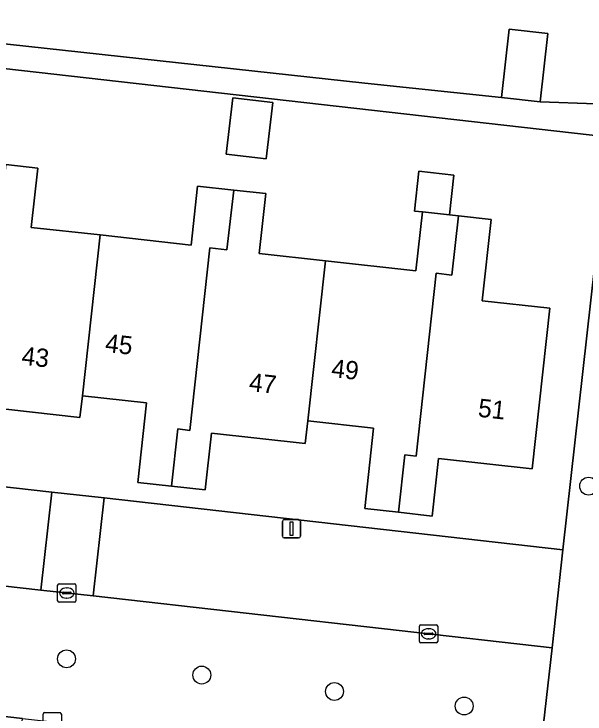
# Model space of a CAD drawing. Extents: x 162082 to 163401, y 388089 to 388636.
# Drawn here: x 162815.54 to 162846.84, y 388274.31 to 388312.65 of the extents above; entities that cross this region are included whole.
import ezdxf

# ---------------------------------------------------------------- set-up
doc = ezdxf.new("R2010")
doc.units = 0
for name, color, linetype in [('IMGEO_Boom', 7, 'Continuous'), ('IMGEO_Erf', 7, 'Continuous'), ('IMGEO_Kolk', 7, 'Continuous'), ('IMGEO_Lichtmast', 7, 'Continuous'), ('IMGEO_Pand', 7, 'Continuous'), ('IMGEO_Pand_nummerreeks', 7, 'Continuous'), ('IMGEO_Parkeervlak_open', 7, 'Continuous'), ('IMGEO_Rijbaan_lokaal_open', 7, 'Continuous'), ('IMGEO_Voetpad_open', 7, 'Continuous')]:
    doc.layers.add(name, color=color, linetype=linetype)

msp = doc.modelspace()

# ---------------------------------------------------------------- linework, layer by layer
at = {"layer": 'IMGEO_Boom'}
for centre in [(162847.037, 388286.794), (162818.424, 388277.333), (162825.837, 388276.445), (162833.108, 388275.546), (162840.216, 388274.748)]:
    msp.add_circle(centre, 0.489, dxfattribs=at)
at = {"layer": 'IMGEO_Erf'}
for points in [[(162808.467, 388314.919), (162808.108, 388311.725), (162813.152, 388311.216), (162834.77, 388308.866), (162842.264, 388308.074), (162842.684, 388311.816), (162844.805, 388311.577), (162844.385, 388307.836), (162850.492, 388307.616), (162858.895, 388306.691), (162859.21, 388309.543), (162862.657, 388309.162), (162862.366, 388306.323), (162862.536, 388306.304), (162862.784, 388308.544), (162865.013, 388308.298), (162864.765, 388306.058), (162879.611, 388304.409), (162879.636, 388304.63), (162881.014, 388316.806)], [(162815.105, 388304.401), (162816.848, 388304.208), (162816.489, 388300.966), (162820.265, 388300.549), (162825.246, 388299.998), (162825.603, 388303.231), (162827.586, 388303.012), (162829.346, 388302.817), (162828.983, 388299.536), (162832.61, 388299.135), (162837.577, 388298.586), (162837.934, 388301.812), (162837.494, 388301.861), (162837.735, 388304.046), (162839.65, 388303.834), (162839.408, 388301.649), (162839.911, 388301.594), (162841.692, 388301.397), (162841.2, 388296.943), (162844.908, 388296.533), (162843.935, 388287.736), (162838.816, 388288.302), (162838.468, 388285.156), (162836.618, 388285.36), (162834.765, 388285.565), (162835.253, 388289.974), (162831.641, 388290.374), (162831.503, 388289.127), (162826.368, 388289.694), (162826.024, 388286.587), (162824.178, 388286.791), (162822.33, 388286.995), (162822.813, 388291.359), (162819.292, 388291.748), (162819.16, 388290.561), (162813.788, 388291.154)]]:
    msp.add_lwpolyline(points, dxfattribs=at)
for points in [[(162847.601, 388300.888), (162849.267, 388300.762), (162849.816, 388305.732), (162793.855, 388312.06), (162791.272, 388289.437), (162817.624, 388286.467), (162820.485, 388286.144), (162845.633, 388283.31)], [(162827.543, 388308.063), (162829.728, 388307.807), (162829.367, 388304.722), (162827.182, 388304.977)]]:
    msp.add_lwpolyline(points, close=True, dxfattribs=at)
at = {"layer": 'IMGEO_Kolk'}
for p, q in [((162817.937, 388280.515), (162817.937, 388281.367)), ((162818.012, 388281.441), (162818.864, 388281.441)), ((162818.425, 388281.221), (162818.45, 388281.221)), ((162818.938, 388281.367), (162818.938, 388280.515)), ((162818.196, 388280.935), (162818.196, 388280.947)), ((162818.634, 388280.898), (162818.236, 388280.898)), ((162818.239, 388280.984), (162818.637, 388280.984)), ((162818.68, 388280.947), (162818.68, 388280.935)), ((162818.864, 388280.441), (162818.012, 388280.441)), ((162818.448, 388280.661), (162818.423, 388280.661)), ((162837.767, 388278.279), (162837.767, 388279.131)), ((162837.842, 388279.205), (162838.694, 388279.205)), ((162838.255, 388278.985), (162838.28, 388278.985)), ((162838.768, 388279.131), (162838.768, 388278.279)), ((162838.026, 388278.699), (162838.026, 388278.711)), ((162838.464, 388278.662), (162838.066, 388278.662)), ((162838.069, 388278.748), (162838.467, 388278.748)), ((162838.51, 388278.711), (162838.51, 388278.699)), ((162838.694, 388278.205), (162837.842, 388278.205)), ((162838.278, 388278.425), (162838.253, 388278.425)), ((162817.14, 388273.461), (162817.14, 388274.313)), ((162817.215, 388274.387), (162818.067, 388274.387)), ((162818.141, 388274.313), (162818.141, 388273.461))]:
    msp.add_line(p, q, dxfattribs=at)
for points in [[(162817.937, 388280.515), (162817.937, 388281.367)], [(162818.012, 388281.441), (162818.864, 388281.441)], [(162818.938, 388281.367), (162818.938, 388280.515)], [(162818.864, 388280.441), (162818.012, 388280.441)], [(162837.767, 388278.279), (162837.767, 388279.131)], [(162837.842, 388279.205), (162838.694, 388279.205)], [(162838.768, 388279.131), (162838.768, 388278.279)], [(162838.694, 388278.205), (162837.842, 388278.205)], [(162817.14, 388273.461), (162817.14, 388274.313)], [(162817.215, 388274.387), (162818.067, 388274.387)], [(162818.141, 388274.313), (162818.141, 388273.461)]]:
    msp.add_lwpolyline(points, dxfattribs=at)
for centre, radius, start, end in [((162818.014, 388281.365), 0.0765, 91.552, 178.448), ((162818.014, 388281.365), 0.0765, 91.552, 178.448), ((162818.862, 388281.365), 0.0765, 1.552, 88.448), ((162818.862, 388281.365), 0.0765, 1.552, 88.448), ((162818.236, 388280.944), 0.0403, 85.8775, 175.7526), ((162818.233, 388280.934), 0.0366, 178.938, 274.7102), ((162818.637, 388280.941), 0.043, 264.8664, 352.4533), ((162818.641, 388280.946), 0.0386, 1.7309, 96.639), ((162818.014, 388280.517), 0.0765, 181.552, 268.448), ((162818.014, 388280.517), 0.0765, 181.552, 268.448), ((162818.862, 388280.517), 0.0765, 271.552, 358.448), ((162818.862, 388280.517), 0.0765, 271.552, 358.448), ((162837.844, 388279.129), 0.0765, 91.552, 178.448), ((162837.844, 388279.129), 0.0765, 91.552, 178.448), ((162838.692, 388279.129), 0.0765, 1.552, 88.448), ((162838.692, 388279.129), 0.0765, 1.552, 88.448), ((162838.066, 388278.708), 0.0403, 85.8775, 175.7526), ((162838.063, 388278.698), 0.0366, 178.938, 274.7102), ((162838.467, 388278.705), 0.043, 264.8664, 352.4533), ((162838.471, 388278.71), 0.0386, 1.7309, 96.639), ((162837.844, 388278.281), 0.0765, 181.552, 268.448), ((162837.844, 388278.281), 0.0765, 181.552, 268.448), ((162838.692, 388278.281), 0.0765, 271.552, 358.448), ((162838.692, 388278.281), 0.0765, 271.552, 358.448), ((162817.217, 388274.311), 0.0765, 91.552, 178.448), ((162817.217, 388274.311), 0.0765, 91.552, 178.448), ((162818.065, 388274.311), 0.0765, 1.552, 88.448), ((162818.065, 388274.311), 0.0765, 1.552, 88.448)]:
    msp.add_arc(centre, radius, start, end, dxfattribs=at)
for centre, major_axis, ratio, start_param, end_param in [((162818.424, 388280.941), (-0.387, 0.002), 0.722429, 4.712389, 7.853982), ((162818.449, 388280.941), (-0.39, 0.002), 0.717154, 1.570796, 4.712389), ((162838.254, 388278.705), (-0.387, 0.002), 0.722429, 4.712389, 7.853982), ((162838.279, 388278.705), (-0.39, 0.002), 0.717154, 1.570796, 4.712389)]:
    msp.add_ellipse(centre, major_axis=major_axis, ratio=ratio, start_param=start_param, end_param=end_param, dxfattribs=at)
at = {"layer": 'IMGEO_Lichtmast'}
for p, q in [((162830.252, 388284.059), (162830.252, 388284.859)), ((162830.252, 388284.859), (162830.252, 388284.059)), ((162830.352, 388284.959), (162831.142, 388284.959)), ((162831.142, 388284.959), (162830.352, 388284.959)), ((162831.242, 388284.859), (162831.242, 388284.059)), ((162831.242, 388284.059), (162831.242, 388284.859)), ((162831.142, 388283.959), (162830.352, 388283.959)), ((162830.352, 388283.959), (162831.142, 388283.959))]:
    msp.add_line(p, q, dxfattribs=at)
msp.add_lwpolyline([(162830.672, 388284.834), (162830.822, 388284.834), (162830.822, 388284.084), (162830.672, 388284.084), (162830.672, 388284.834)], dxfattribs=at)
for centre, start, end in [((162830.352, 388284.859), 90, 180), ((162830.352, 388284.859), 90, 180), ((162831.142, 388284.859), 0, 90), ((162831.142, 388284.859), 360, 90), ((162830.352, 388284.059), 180, 270), ((162830.352, 388284.059), 180, 270), ((162831.142, 388284.059), 270, 0), ((162831.142, 388284.059), 270, 0)]:
    msp.add_arc(centre, 0.1, start, end, dxfattribs=at)
at = {"layer": 'IMGEO_Pand'}
for points in [[(162842.264, 388308.074), (162844.385, 388307.836), (162844.805, 388311.577), (162842.684, 388311.816)], [(162827.543, 388308.063), (162827.182, 388304.977), (162829.367, 388304.722), (162829.728, 388307.807)], [(162815.105, 388304.401), (162814.739, 388301.137), (162813.879, 388301.234), (162812.774, 388291.262), (162812.009, 388291.343), (162811.655, 388288.12), (162813.431, 388287.924), (162813.788, 388291.154), (162819.16, 388290.561), (162819.292, 388291.748), (162820.265, 388300.549), (162816.489, 388300.966), (162816.848, 388304.208)], [(162837.934, 388301.812), (162839.408, 388301.649), (162839.65, 388303.834), (162837.735, 388304.046), (162837.494, 388301.861)], [(162827.586, 388303.012), (162825.603, 388303.231), (162825.246, 388299.998), (162820.265, 388300.549), (162819.292, 388291.748), (162822.813, 388291.359), (162822.33, 388286.995), (162824.178, 388286.791), (162824.527, 388289.932), (162825.178, 388289.849), (162826.285, 388299.843), (162827.218, 388299.737)], [(162831.641, 388290.374), (162832.61, 388299.135), (162828.983, 388299.536), (162829.346, 388302.817), (162827.586, 388303.012), (162827.218, 388299.737), (162826.285, 388299.843), (162825.178, 388289.849), (162824.527, 388289.932), (162824.178, 388286.791), (162826.024, 388286.587), (162826.368, 388289.694), (162831.503, 388289.127)], [(162838.691, 388298.452), (162839.547, 388298.353), (162839.911, 388301.594), (162839.408, 388301.649), (162837.934, 388301.812), (162837.577, 388298.586), (162832.61, 388299.135), (162831.641, 388290.374), (162835.253, 388289.974), (162834.765, 388285.565), (162836.618, 388285.36), (162836.967, 388288.512), (162837.583, 388288.441)], [(162839.911, 388301.594), (162839.547, 388298.353), (162838.691, 388298.452), (162837.583, 388288.441), (162836.967, 388288.512), (162836.618, 388285.36), (162838.468, 388285.156), (162838.816, 388288.302), (162843.935, 388287.736), (162844.908, 388296.533), (162841.2, 388296.943), (162841.692, 388301.397)]]:
    msp.add_lwpolyline(points, close=True, dxfattribs=at)
at = {"layer": 'IMGEO_Parkeervlak_open'}
msp.add_lwpolyline([(162816.006, 388274.071), (162818.824, 388273.753), (162844.24, 388270.888), (162845.032, 388277.944), (162819.881, 388280.779), (162817.02, 388281.102), (162794.554, 388283.634), (162793.773, 388276.577)], close=True, dxfattribs=at)
at = {"layer": 'IMGEO_Rijbaan_lokaal_open'}
msp.add_lwpolyline([(162847.601, 388300.888), (162845.633, 388283.31), (162845.032, 388277.944), (162844.24, 388270.888), (162843.614, 388265.311), (162841.916, 388250), (162841.425, 388245.495), (162841.16, 388243.06), (162840.876, 388240.446), (162840.868, 388240.375), (162840.707, 388238.931), (162837.876, 388213.576), (162843.932, 388212.902), (162844.643, 388219.359), (162846.648, 388219.169), (162846.974, 388222.431)], dxfattribs=at)
for points in [[(162793.773, 388276.577), (162794.554, 388283.634), (162817.02, 388281.102), (162817.624, 388286.467), (162791.272, 388289.437), (162789.279, 388271.438), (162796.725, 388270.565), (162800.408, 388270.164), (162809.131, 388269.149), (162812.88, 388268.741), (162815.345, 388268.451), (162816.006, 388274.071)], [(162817.624, 388286.467), (162817.02, 388281.102), (162819.881, 388280.779), (162820.485, 388286.144)], [(162845.633, 388283.31), (162820.485, 388286.144), (162819.881, 388280.779), (162845.032, 388277.944)]]:
    msp.add_lwpolyline(points, close=True, dxfattribs=at)
at = {"layer": 'IMGEO_Voetpad_open'}
msp.add_lwpolyline([(162850.492, 388307.616), (162844.385, 388307.836), (162842.264, 388308.074), (162834.77, 388308.866), (162813.152, 388311.216), (162808.108, 388311.725), (162803.295, 388312.21), (162793.989, 388313.237), (162793.855, 388312.06), (162849.816, 388305.732)], dxfattribs=at)

# ---------------------------------------------------------------- texts
at = {"layer": 'IMGEO_Pand_nummerreeks'}
for s, rotation, p in [('45', 353.6955, (162820.508, 388294.149)), ('43', 353.7008, (162815.929, 388293.453)), ('49', 353.6803, (162832.903, 388292.77)), ('47', 353.699, (162828.391, 388292.006)), ('51', 353.6905, (162840.943, 388290.601))]:
    msp.add_text(s, height=1, rotation=rotation, dxfattribs=at).set_placement(p)

doc.saveas('drawing.dxf')
